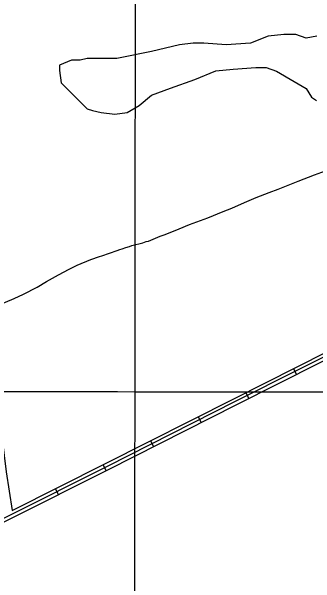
# Model space of a CAD drawing. Extents: x 3219052 to 3256913, y 800770 to 826146.
# Drawn here: x 3243603 to 3245028, y 817381 to 820063 of the extents above; entities that cross this region are included whole.
import ezdxf

# ---------------------------------------------------------------- set-up
doc = ezdxf.new("R2010")
doc.units = 0
for name, color, linetype in [('V-GRID-MAJR', 7, 'Continuous'), ('V-ROAD-CNTR', 7, 'Continuous'), ('V-TOPO-SHOR', 7, 'Continuous')]:
    doc.layers.add(name, color=color, linetype=linetype)

msp = doc.modelspace()

# ---------------------------------------------------------------- linework, layer by layer
at = {"layer": 'V-GRID-MAJR'}
for points in [[(3244169.992, 806159.109), (3244176.161, 812218.238), (3244182.3340000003, 818280.452), (3244188.506, 824342.7050000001), (3244188.509, 824345.75)], [(3223238.921, 818307.868), (3228474.772, 818299.872), (3233710.625, 818292.637), (3238946.4790000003, 818286.164), (3244182.3340000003, 818280.452), (3249418.1890000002, 818275.502), (3254654.045, 818271.314), (3254654.046, 818271.314)]]:
    msp.add_spline(points, degree=3, dxfattribs=at)
at = {"layer": 'V-ROAD-CNTR'}
for p, q in [((3244924.8761131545, 818388.3121959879), (3244938.375086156, 818361.520249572)), ((3244701.61355968, 818275.824420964), (3244715.112532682, 818249.0324745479)), ((3244478.485005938, 818163.0066466), (3244492.034978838, 818136.24170013)), ((3244255.436452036, 818050.095872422), (3244268.9864249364, 818023.3299259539)), ((3244032.4098980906, 817937.2380981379), (3244045.8808711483, 817910.4321517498)), ((3243809.031344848, 817824.980322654), (3243822.5023179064, 817798.1743762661))]:
    msp.add_line(p, q, dxfattribs=at)
for points in [[(3243444.1200746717, 818816.506339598), (3243490.703981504, 818601.5567694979), (3243526.987908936, 818313.0093465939), (3243578.252806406, 817904.7121631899), (3243606.059750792, 817722.97752666)], [(3243606.059750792, 817722.97752666), (3244044.145874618, 817943.1360863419), (3244645.06867277, 818247.334477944), (3245232.0664987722, 818543.08588644), (3245591.2137804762, 818722.1755282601)], [(3245577.072808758, 818698.3625758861), (3245238.7874853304, 818529.67591326), (3244651.830659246, 818233.945504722), (3244050.9008611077, 817929.743113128), (3243593.981774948, 817700.119572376), (3242969.126024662, 817384.22820416), (3242177.506607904, 816984.9560027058), (3241528.222906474, 816651.390669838), (3240737.452488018, 816256.9384587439), (3240705.323552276, 816243.823484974), (3240677.9566070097, 816235.17050228), (3240641.8006793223, 816223.6485253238)], [(3240649.4076641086, 816210.329551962), (3240682.4945979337, 816220.873530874), (3240710.427542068, 816229.7055132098), (3240743.643475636, 816243.2644860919), (3241534.9978929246, 816638.007696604), (3242184.311594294, 816971.5880294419), (3242975.88701114, 817370.8382309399), (3243600.733761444, 817686.724599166), (3244057.6558475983, 817916.3501399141), (3244658.5926457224, 818220.5565314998), (3245245.508471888, 818516.2659400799), (3245583.7667953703, 818684.9386027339)]]:
    msp.add_lwpolyline(points, dxfattribs=at)
at = {"layer": 'V-TOPO-SHOR'}
for points in [[(3245033.5782537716, 819945.887355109), (3244984.6956644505, 819937.8455195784), (3244935.864284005, 819954.2364438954), (3244878.854511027, 819954.3559312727), (3244805.5391618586, 819946.3653046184), (3244724.0283505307, 819913.9589877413), (3244609.9917349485, 819906.0537092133), (3244504.1335119, 819914.4198676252), (3244455.267992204, 819914.5222853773), (3244390.0968963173, 819906.5145890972), (3244259.720565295, 819874.2106899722), (3244096.767221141, 819841.9750693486), (3243958.3149153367, 819842.2652529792), (3243925.7208325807, 819834.1892781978), (3243884.9995661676, 819834.2746263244), (3243827.938584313, 819809.9613538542), (3243827.8873754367, 819785.5285940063), (3243835.912141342, 819728.5017514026), (3243876.5480596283, 819687.6951368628), (3243925.3111615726, 819638.727199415), (3243957.819896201, 819606.0819077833), (3243982.235586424, 819597.8864456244), (3244022.939783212, 819589.6568442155), (3244088.076739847, 819581.3760339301), (3244145.1035824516, 819589.4007998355), (3244202.1816339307, 819621.8583255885), (3244259.2938246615, 819670.6043579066), (3244348.9488892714, 819702.9936051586), (3244463.053783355, 819743.4758968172), (3244560.8701708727, 819783.9923277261), (3244642.3297733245, 819791.9658847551), (3244748.222135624, 819799.8882329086), (3244797.0876553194, 819799.7858151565), (3244845.919035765, 819783.3948908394), (3244927.259150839, 819734.35867489)], [(3244922.5544609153, 819737.1949161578), (3244927.259150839, 819734.35867489), (3244984.200645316, 819701.6621743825), (3245008.548057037, 819660.8896990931), (3245032.9466776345, 819644.5499836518)], [(3243533.731, 818682.14), (3243615.524, 818717.941), (3243660.236, 818737.757), (3243723.3370000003, 818770.677), (3243767.647, 818796.277), (3243824.039, 818827.6240000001), (3243873.715, 818854.549), (3243911.806, 818872.706), (3243974.89, 818900.18), (3244015.734, 818913.976), (3244026.633, 818916.794), (3244098.928, 818941.728), (3244110.503, 818946.555), (3244121.656, 818950.045), (3244138.765, 818956.447), (3244155.788, 818961.596), (3244167.697, 818965.331), (3244219.598, 818978.426), (3244234.108, 818983.831), (3244244.9250000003, 818986.6510000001), (3244299.367, 819009.791), (3244324.105, 819017.598), (3244389.701, 819043.6410000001), (3244438.267, 819063.363), (3244523.0640000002, 819095.383), (3244594.867, 819124.174), (3244636.136, 819140.564), (3244694.607, 819166.459), (3244750.642, 819189.931), (3244811.537, 819213.305), (3244852.721, 819228.944), (3244946.583, 819266.973), (3245023.667, 819297.089), (3245074.912, 819315.545)]]:
    msp.add_lwpolyline(points, dxfattribs=at)

doc.saveas('drawing.dxf')
